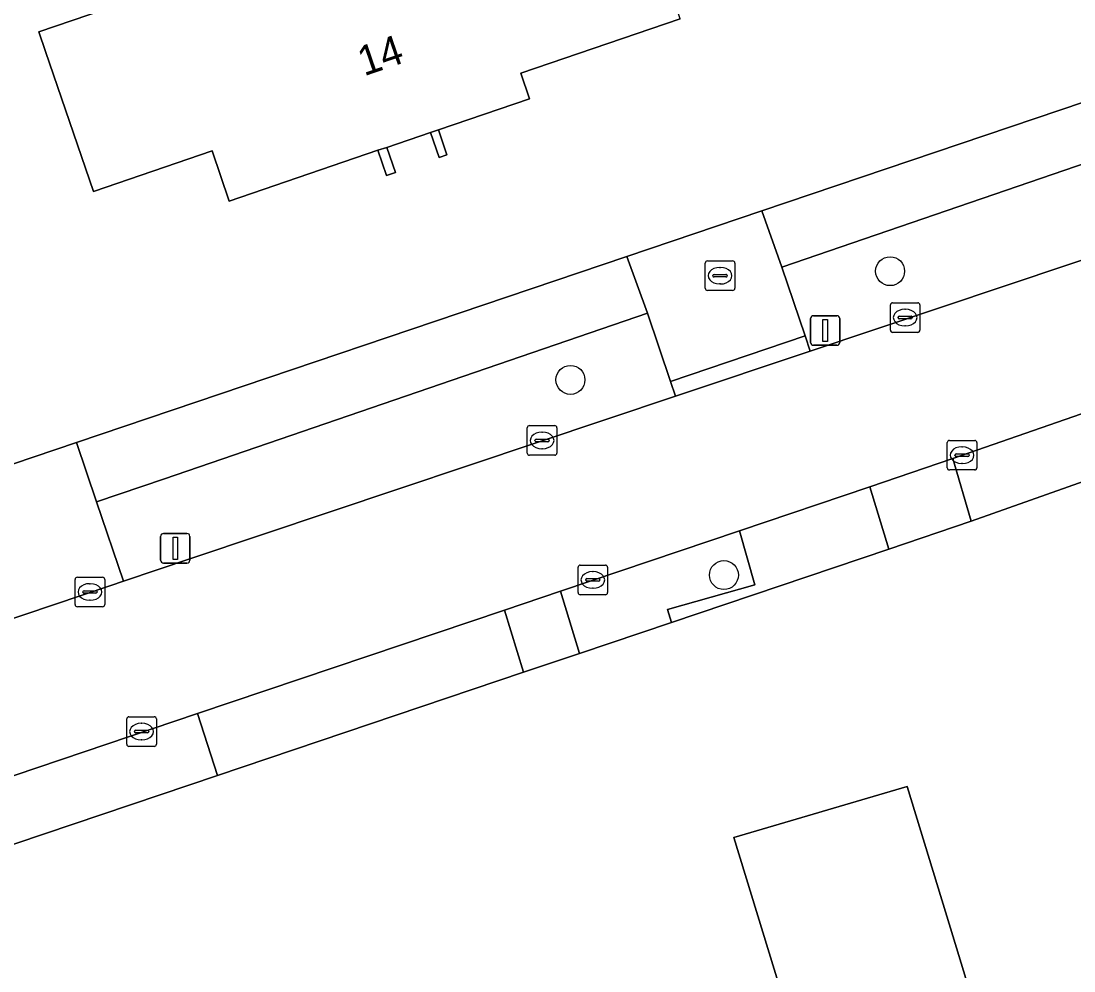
# Model space of a CAD drawing. Extents: x 162417 to 163722, y 384268 to 385417.
# Drawn here: x 163274.58 to 163310.14, y 384564.87 to 384596.97 of the extents above; entities that cross this region are included whole.
import ezdxf

# ---------------------------------------------------------------- set-up
doc = ezdxf.new("R2010")
doc.units = 0
for name, color, linetype in [('IMGEO_Berm_groen', 7, 'Continuous'), ('IMGEO_Boom', 7, 'Continuous'), ('IMGEO_Brandkraan', 7, 'Continuous'), ('IMGEO_Erf', 7, 'Continuous'), ('IMGEO_Groenvoorziening', 7, 'Continuous'), ('IMGEO_Kolk', 7, 'Continuous'), ('IMGEO_Lichtmast', 7, 'Continuous'), ('IMGEO_Muur', 7, 'Continuous'), ('IMGEO_Pand', 7, 'Continuous'), ('IMGEO_Pand_nummerreeks', 7, 'Continuous'), ('IMGEO_Rijbaan_lokaal_open', 7, 'Continuous'), ('IMGEO_Voetpad_open', 7, 'Continuous')]:
    doc.layers.add(name, color=color, linetype=linetype)

msp = doc.modelspace()

# ---------------------------------------------------------------- linework, layer by layer
at = {"layer": 'IMGEO_Berm_groen'}
msp.add_lwpolyline([(163323.763, 384596.699), (163300.28, 384588.65), (163301.064, 384586.333), (163301.239, 384585.814), (163318.779, 384591.691)], dxfattribs=at)
msp.add_lwpolyline([(163296.688, 384584.289), (163296.517, 384584.793), (163295.739, 384587.093), (163279.424, 384581.502), (163277.128, 384580.718), (163278.037, 384578.038), (163280.347, 384578.814)], close=True, dxfattribs=at)
at = {"layer": 'IMGEO_Boom'}
for centre in [(163303.935, 384588.515), (163293.138, 384584.842), (163298.322, 384578.25)]:
    msp.add_circle(centre, 0.489, dxfattribs=at)
at = {"layer": 'IMGEO_Brandkraan'}
for p, q in [((163297.69, 384587.937), (163297.69, 384588.789)), ((163297.765, 384588.863), (163298.617, 384588.863)), ((163298.691, 384588.789), (163298.691, 384587.937)), ((163297.992, 384588.406), (163298.39, 384588.406)), ((163298.178, 384588.643), (163298.203, 384588.643)), ((163297.949, 384588.357), (163297.949, 384588.369)), ((163298.387, 384588.32), (163297.989, 384588.32)), ((163298.201, 384588.083), (163298.176, 384588.083)), ((163298.433, 384588.369), (163298.433, 384588.357)), ((163298.617, 384587.863), (163297.765, 384587.863))]:
    msp.add_line(p, q, dxfattribs=at)
for points in [[(163297.69, 384587.937), (163297.69, 384588.789)], [(163297.765, 384588.863), (163298.617, 384588.863)], [(163298.691, 384588.789), (163298.691, 384587.937)], [(163298.617, 384587.863), (163297.765, 384587.863)]]:
    msp.add_lwpolyline(points, dxfattribs=at)
for centre, radius, start, end in [((163297.767, 384588.787), 0.0765, 91.552, 178.448), ((163297.767, 384588.787), 0.0765, 91.552, 178.448), ((163298.615, 384588.787), 0.0765, 1.552, 88.448), ((163298.615, 384588.787), 0.0765, 1.552, 88.448), ((163297.989, 384588.366), 0.0403, 85.8775, 175.7526), ((163298.394, 384588.368), 0.0386, 1.7309, 96.639), ((163297.986, 384588.356), 0.0366, 178.938, 274.7102), ((163298.39, 384588.363), 0.043, 264.8664, 352.4533), ((163297.767, 384587.939), 0.0765, 181.552, 268.448), ((163297.767, 384587.939), 0.0765, 181.552, 268.448), ((163298.615, 384587.939), 0.0765, 271.552, 358.448), ((163298.615, 384587.939), 0.0765, 271.552, 358.448)]:
    msp.add_arc(centre, radius, start, end, dxfattribs=at)
for centre, major_axis, ratio, start_param, end_param in [((163298.177, 384588.363), (-0.387, 0.002), 0.722429, 4.712389, 7.853982), ((163298.202, 384588.363), (-0.39, 0.002), 0.717154, 1.570796, 4.712389)]:
    msp.add_ellipse(centre, major_axis=major_axis, ratio=ratio, start_param=start_param, end_param=end_param, dxfattribs=at)
at = {"layer": 'IMGEO_Erf'}
for points in [[(163272.155, 384581.269), (163276.448, 384582.722), (163295.04, 384589.014), (163299.601, 384590.557), (163323.936, 384598.792), (163323.475, 384600.863), (163317.237, 384621.888), (163315.089, 384621.253), (163310.764, 384635.802)], [(163296.839, 384597.038), (163291.46, 384595.2), (163291.754, 384594.339), (163288.681, 384593.289), (163288.968, 384592.449), (163288.701, 384592.358), (163288.413, 384593.203), (163286.939, 384592.699), (163287.23, 384591.849), (163286.924, 384591.745), (163286.632, 384592.601), (163281.611, 384590.885), (163281.032, 384592.58), (163277.025, 384591.211), (163275.408, 384595.943), (163275.182, 384596.604), (163279.16, 384597.963)], [(163258.535, 384472.901), (163305.661, 384500), (163340.878, 384520.353), (163342.458, 384521.165), (163343.834, 384522.289), (163344.947, 384523.673), (163345.748, 384525.259), (163346.201, 384526.977), (163346.288, 384528.751), (163346.003, 384530.505), (163345.725, 384531.35), (163345.294, 384532.288), (163337.607, 384557.217), (163328.932, 384585.818), (163327.166, 384587.308), (163317.777, 384583.994), (163306.672, 384580.074), (163303.895, 384579.122), (163296.55, 384576.645), (163293.448, 384575.599), (163291.557, 384574.962), (163281.221, 384571.476), (163269.519, 384567.53)]]:
    msp.add_lwpolyline(points, dxfattribs=at)
msp.add_lwpolyline([(163288.469, 384557.868), (163287.012, 384562.65), (163293.13, 384564.515), (163293.811, 384562.283), (163300.229, 384564.239), (163298.66, 384569.385), (163304.516, 384571.103), (163305.974, 384566.321), (163310.142, 384552.647), (163304.308, 384550.869), (163303.124, 384554.754), (163296.513, 384552.738), (163297.698, 384548.855), (163291.767, 384547.047)], close=True, dxfattribs=at)
at = {"layer": 'IMGEO_Groenvoorziening'}
for points in [[(163306.053, 384582.188), (163303.256, 384581.229), (163303.895, 384579.122), (163306.672, 384580.074)], [(163298.843, 384579.741), (163292.801, 384577.703), (163293.448, 384575.599), (163296.55, 384576.645), (163296.416, 384577.087), (163299.361, 384577.922)], [(163290.913, 384577.067), (163280.541, 384573.569), (163281.221, 384571.476), (163291.557, 384574.962)]]:
    msp.add_lwpolyline(points, close=True, dxfattribs=at)
at = {"layer": 'IMGEO_Kolk'}
for p, q in [((163303.943, 384586.523), (163303.943, 384587.375)), ((163304.018, 384587.449), (163304.87, 384587.449)), ((163304.944, 384587.375), (163304.944, 384586.523)), ((163304.245, 384586.992), (163304.643, 384586.992)), ((163304.431, 384587.229), (163304.456, 384587.229)), ((163304.202, 384586.943), (163304.202, 384586.955)), ((163304.64, 384586.906), (163304.242, 384586.906)), ((163304.454, 384586.669), (163304.429, 384586.669)), ((163304.686, 384586.955), (163304.686, 384586.943)), ((163304.87, 384586.449), (163304.018, 384586.449)), ((163291.681, 384582.37), (163291.681, 384583.222)), ((163291.756, 384583.296), (163292.608, 384583.296)), ((163292.169, 384583.076), (163292.194, 384583.076)), ((163292.682, 384583.222), (163292.682, 384582.37)), ((163291.94, 384582.79), (163291.94, 384582.802)), ((163292.378, 384582.753), (163291.98, 384582.753)), ((163291.983, 384582.839), (163292.381, 384582.839)), ((163292.424, 384582.802), (163292.424, 384582.79)), ((163305.866, 384581.872), (163305.866, 384582.724)), ((163305.941, 384582.798), (163306.793, 384582.798)), ((163306.867, 384582.724), (163306.867, 384581.872)), ((163292.192, 384582.516), (163292.167, 384582.516)), ((163306.354, 384582.578), (163306.379, 384582.578)), ((163292.608, 384582.296), (163291.756, 384582.296)), ((163306.125, 384582.292), (163306.125, 384582.304)), ((163306.563, 384582.255), (163306.165, 384582.255)), ((163306.168, 384582.341), (163306.566, 384582.341)), ((163306.377, 384582.018), (163306.352, 384582.018)), ((163306.609, 384582.304), (163306.609, 384582.292)), ((163306.793, 384581.798), (163305.941, 384581.798)), ((163293.393, 384577.658), (163293.393, 384578.51)), ((163293.468, 384578.584), (163294.32, 384578.584)), ((163294.394, 384578.51), (163294.394, 384577.658)), ((163276.407, 384577.25), (163276.407, 384578.102)), ((163276.482, 384578.176), (163277.334, 384578.176)), ((163277.408, 384578.102), (163277.408, 384577.25)), ((163293.652, 384578.078), (163293.652, 384578.09)), ((163293.695, 384578.127), (163294.093, 384578.127)), ((163293.881, 384578.364), (163293.906, 384578.364)), ((163294.136, 384578.09), (163294.136, 384578.078)), ((163276.895, 384577.956), (163276.92, 384577.956)), ((163294.09, 384578.041), (163293.692, 384578.041)), ((163293.904, 384577.804), (163293.879, 384577.804)), ((163276.666, 384577.67), (163276.666, 384577.682)), ((163277.104, 384577.633), (163276.706, 384577.633)), ((163276.709, 384577.719), (163277.107, 384577.719)), ((163276.918, 384577.396), (163276.893, 384577.396)), ((163277.15, 384577.682), (163277.15, 384577.67)), ((163294.32, 384577.584), (163293.468, 384577.584)), ((163277.334, 384577.176), (163276.482, 384577.176)), ((163278.149, 384572.533), (163278.149, 384573.385)), ((163278.224, 384573.459), (163279.076, 384573.459)), ((163278.637, 384573.239), (163278.662, 384573.239)), ((163279.15, 384573.385), (163279.15, 384572.533)), ((163278.408, 384572.953), (163278.408, 384572.965)), ((163278.846, 384572.916), (163278.448, 384572.916)), ((163278.451, 384573.002), (163278.849, 384573.002)), ((163278.892, 384572.965), (163278.892, 384572.953)), ((163279.076, 384572.459), (163278.224, 384572.459)), ((163278.66, 384572.679), (163278.635, 384572.679))]:
    msp.add_line(p, q, dxfattribs=at)
for points in [[(163303.943, 384586.523), (163303.943, 384587.375)], [(163304.018, 384587.449), (163304.87, 384587.449)], [(163304.944, 384587.375), (163304.944, 384586.523)], [(163304.87, 384586.449), (163304.018, 384586.449)], [(163291.681, 384582.37), (163291.681, 384583.222)], [(163291.756, 384583.296), (163292.608, 384583.296)], [(163292.682, 384583.222), (163292.682, 384582.37)], [(163305.866, 384581.872), (163305.866, 384582.724)], [(163305.941, 384582.798), (163306.793, 384582.798)], [(163306.867, 384582.724), (163306.867, 384581.872)], [(163292.608, 384582.296), (163291.756, 384582.296)], [(163306.793, 384581.798), (163305.941, 384581.798)], [(163293.393, 384577.658), (163293.393, 384578.51)], [(163293.468, 384578.584), (163294.32, 384578.584)], [(163294.394, 384578.51), (163294.394, 384577.658)], [(163276.407, 384577.25), (163276.407, 384578.102)], [(163276.482, 384578.176), (163277.334, 384578.176)], [(163277.408, 384578.102), (163277.408, 384577.25)], [(163294.32, 384577.584), (163293.468, 384577.584)], [(163277.334, 384577.176), (163276.482, 384577.176)], [(163278.149, 384572.533), (163278.149, 384573.385)], [(163278.224, 384573.459), (163279.076, 384573.459)], [(163279.15, 384573.385), (163279.15, 384572.533)], [(163279.076, 384572.459), (163278.224, 384572.459)]]:
    msp.add_lwpolyline(points, dxfattribs=at)
for centre, radius, start, end in [((163304.02, 384587.373), 0.0765, 91.552, 178.448), ((163304.02, 384587.373), 0.0765, 91.552, 178.448), ((163304.868, 384587.373), 0.0765, 1.552, 88.448), ((163304.868, 384587.373), 0.0765, 1.552, 88.448), ((163304.242, 384586.952), 0.0403, 85.8775, 175.7526), ((163304.647, 384586.954), 0.0386, 1.7309, 96.639), ((163304.239, 384586.942), 0.0366, 178.938, 274.7102), ((163304.643, 384586.949), 0.043, 264.8664, 352.4533), ((163304.02, 384586.525), 0.0765, 181.552, 268.448), ((163304.02, 384586.525), 0.0765, 181.552, 268.448), ((163304.868, 384586.525), 0.0765, 271.552, 358.448), ((163304.868, 384586.525), 0.0765, 271.552, 358.448), ((163291.758, 384583.22), 0.0765, 91.552, 178.448), ((163291.758, 384583.22), 0.0765, 91.552, 178.448), ((163292.606, 384583.22), 0.0765, 1.552, 88.448), ((163292.606, 384583.22), 0.0765, 1.552, 88.448), ((163291.98, 384582.799), 0.0403, 85.8775, 175.7526), ((163291.977, 384582.789), 0.0366, 178.938, 274.7102), ((163292.381, 384582.796), 0.043, 264.8664, 352.4533), ((163292.385, 384582.801), 0.0386, 1.7309, 96.639), ((163305.943, 384582.722), 0.0765, 91.552, 178.448), ((163305.943, 384582.722), 0.0765, 91.552, 178.448), ((163306.791, 384582.722), 0.0765, 1.552, 88.448), ((163306.791, 384582.722), 0.0765, 1.552, 88.448), ((163291.758, 384582.372), 0.0765, 181.552, 268.448), ((163291.758, 384582.372), 0.0765, 181.552, 268.448), ((163292.606, 384582.372), 0.0765, 271.552, 358.448), ((163292.606, 384582.372), 0.0765, 271.552, 358.448), ((163306.165, 384582.301), 0.0403, 85.8775, 175.7526), ((163306.162, 384582.291), 0.0366, 178.938, 274.7102), ((163306.566, 384582.298), 0.043, 264.8664, 352.4533), ((163306.57, 384582.303), 0.0386, 1.7309, 96.639), ((163305.943, 384581.874), 0.0765, 181.552, 268.448), ((163305.943, 384581.874), 0.0765, 181.552, 268.448), ((163306.791, 384581.874), 0.0765, 271.552, 358.448), ((163306.791, 384581.874), 0.0765, 271.552, 358.448), ((163293.47, 384578.508), 0.0765, 91.552, 178.448), ((163293.47, 384578.508), 0.0765, 91.552, 178.448), ((163294.318, 384578.508), 0.0765, 1.552, 88.448), ((163294.318, 384578.508), 0.0765, 1.552, 88.448), ((163276.484, 384578.1), 0.0765, 91.552, 178.448), ((163276.484, 384578.1), 0.0765, 91.552, 178.448), ((163277.332, 384578.1), 0.0765, 1.552, 88.448), ((163277.332, 384578.1), 0.0765, 1.552, 88.448), ((163293.692, 384578.087), 0.0403, 85.8775, 175.7526), ((163294.097, 384578.089), 0.0386, 1.7309, 96.639), ((163293.689, 384578.077), 0.0366, 178.938, 274.7102), ((163294.093, 384578.084), 0.043, 264.8664, 352.4533), ((163276.706, 384577.679), 0.0403, 85.8775, 175.7526), ((163276.703, 384577.669), 0.0366, 178.938, 274.7102), ((163277.107, 384577.676), 0.043, 264.8664, 352.4533), ((163277.111, 384577.681), 0.0386, 1.7309, 96.639), ((163293.47, 384577.66), 0.0765, 181.552, 268.448), ((163293.47, 384577.66), 0.0765, 181.552, 268.448), ((163294.318, 384577.66), 0.0765, 271.552, 358.448), ((163294.318, 384577.66), 0.0765, 271.552, 358.448), ((163276.484, 384577.252), 0.0765, 181.552, 268.448), ((163276.484, 384577.252), 0.0765, 181.552, 268.448), ((163277.332, 384577.252), 0.0765, 271.552, 358.448), ((163277.332, 384577.252), 0.0765, 271.552, 358.448), ((163278.226, 384573.383), 0.0765, 91.552, 178.448), ((163278.226, 384573.383), 0.0765, 91.552, 178.448), ((163279.074, 384573.383), 0.0765, 1.552, 88.448), ((163279.074, 384573.383), 0.0765, 1.552, 88.448), ((163278.448, 384572.962), 0.0403, 85.8775, 175.7526), ((163278.445, 384572.952), 0.0366, 178.938, 274.7102), ((163278.849, 384572.959), 0.043, 264.8664, 352.4533), ((163278.853, 384572.964), 0.0386, 1.7309, 96.639), ((163278.226, 384572.535), 0.0765, 181.552, 268.448), ((163278.226, 384572.535), 0.0765, 181.552, 268.448), ((163279.074, 384572.535), 0.0765, 271.552, 358.448), ((163279.074, 384572.535), 0.0765, 271.552, 358.448)]:
    msp.add_arc(centre, radius, start, end, dxfattribs=at)
for centre, major_axis, ratio, start_param, end_param in [((163304.43, 384586.949), (-0.387, 0.002), 0.722429, 4.712389, 7.853982), ((163304.455, 384586.949), (-0.39, 0.002), 0.717154, 1.570796, 4.712389), ((163292.168, 384582.796), (-0.387, 0.002), 0.722429, 4.712389, 7.853982), ((163292.193, 384582.796), (-0.39, 0.002), 0.717154, 1.570796, 4.712389), ((163306.353, 384582.298), (-0.387, 0.002), 0.722429, 4.712389, 7.853982), ((163306.378, 384582.298), (-0.39, 0.002), 0.717154, 1.570796, 4.712389), ((163293.88, 384578.084), (-0.387, 0.002), 0.722429, 4.712389, 7.853982), ((163293.905, 384578.084), (-0.39, 0.002), 0.717154, 1.570796, 4.712389), ((163276.894, 384577.676), (-0.387, 0.002), 0.722429, 4.712389, 7.853982), ((163276.919, 384577.676), (-0.39, 0.002), 0.717154, 1.570796, 4.712389), ((163278.636, 384572.959), (-0.387, 0.002), 0.722429, 4.712389, 7.853982), ((163278.661, 384572.959), (-0.39, 0.002), 0.717154, 1.570796, 4.712389)]:
    msp.add_ellipse(centre, major_axis=major_axis, ratio=ratio, start_param=start_param, end_param=end_param, dxfattribs=at)
at = {"layer": 'IMGEO_Lichtmast'}
for p, q in [((163301.348, 384587.011), (163302.138, 384587.011)), ((163302.138, 384587.011), (163301.348, 384587.011)), ((163301.248, 384586.111), (163301.248, 384586.911)), ((163301.248, 384586.911), (163301.248, 384586.111)), ((163302.238, 384586.911), (163302.238, 384586.111)), ((163302.238, 384586.111), (163302.238, 384586.911)), ((163302.138, 384586.011), (163301.348, 384586.011)), ((163301.348, 384586.011), (163302.138, 384586.011)), ((163279.293, 384578.754), (163279.293, 384579.554)), ((163279.293, 384579.554), (163279.293, 384578.754)), ((163279.393, 384579.654), (163280.183, 384579.654)), ((163280.183, 384579.654), (163279.393, 384579.654)), ((163280.283, 384579.554), (163280.283, 384578.754)), ((163280.283, 384578.754), (163280.283, 384579.554)), ((163280.183, 384578.654), (163279.393, 384578.654)), ((163279.393, 384578.654), (163280.183, 384578.654))]:
    msp.add_line(p, q, dxfattribs=at)
for points in [[(163301.668, 384586.886), (163301.818, 384586.886), (163301.818, 384586.136), (163301.668, 384586.136), (163301.668, 384586.886)], [(163279.713, 384579.529), (163279.863, 384579.529), (163279.863, 384578.779), (163279.713, 384578.779), (163279.713, 384579.529)]]:
    msp.add_lwpolyline(points, dxfattribs=at)
for centre, start, end in [((163301.348, 384586.911), 90, 180), ((163301.348, 384586.911), 90, 180), ((163302.138, 384586.911), 0, 90), ((163302.138, 384586.911), 360, 90), ((163301.348, 384586.111), 180, 270), ((163301.348, 384586.111), 180, 270), ((163302.138, 384586.111), 270, 0), ((163302.138, 384586.111), 270, 0), ((163279.393, 384579.554), 90, 180), ((163279.393, 384579.554), 90, 180), ((163280.183, 384579.554), 0, 90), ((163280.183, 384579.554), 360, 90), ((163279.393, 384578.754), 180, 270), ((163279.393, 384578.754), 180, 270), ((163280.183, 384578.754), 270, 0), ((163280.183, 384578.754), 270, 0)]:
    msp.add_arc(centre, 0.1, start, end, dxfattribs=at)
at = {"layer": 'IMGEO_Muur'}
for points in [[(163288.681, 384593.289), (163288.413, 384593.203), (163288.701, 384592.358), (163288.968, 384592.449)], [(163286.939, 384592.699), (163286.632, 384592.601), (163286.924, 384591.745), (163287.23, 384591.849)]]:
    msp.add_lwpolyline(points, close=True, dxfattribs=at)
at = {"layer": 'IMGEO_Pand'}
msp.add_lwpolyline([(163282.96, 384602.156), (163283.282, 384601.213), (163278.596, 384599.612), (163279.16, 384597.963), (163275.182, 384596.604), (163275.408, 384595.943), (163277.025, 384591.211), (163281.032, 384592.58), (163281.611, 384590.885), (163286.632, 384592.601), (163286.939, 384592.699), (163288.413, 384593.203), (163288.681, 384593.289), (163291.754, 384594.339), (163291.46, 384595.2), (163296.839, 384597.038), (163295.222, 384601.77), (163294.44, 384604.058), (163289.033, 384602.211), (163288.74, 384603.068), (163286.077, 384602.159), (163285.753, 384603.107)], dxfattribs=at)
msp.add_lwpolyline([(163288.469, 384557.868), (163291.767, 384547.047), (163297.698, 384548.855), (163296.513, 384552.738), (163303.124, 384554.754), (163304.308, 384550.869), (163310.142, 384552.647), (163305.974, 384566.321), (163304.516, 384571.103), (163298.66, 384569.385), (163300.229, 384564.239), (163293.811, 384562.283), (163293.13, 384564.515), (163287.012, 384562.65)], close=True, dxfattribs=at)
at = {"layer": 'IMGEO_Rijbaan_lokaal_open'}
for points in [[(163390.546, 384616.112), (163376.658, 384611.416), (163372.594, 384610.058), (163366.232, 384607.936), (163348.039, 384601.682), (163342.508, 384599.781), (163336.48, 384597.749), (163336.053, 384597.486), (163319.165, 384591.77), (163318.779, 384591.691), (163301.239, 384585.814), (163296.688, 384584.289), (163280.347, 384578.814), (163278.037, 384578.038), (163277.613, 384577.896), (163273.724, 384576.587)], [(163271.31, 384570.456), (163280.541, 384573.569), (163290.913, 384577.067), (163292.801, 384577.703), (163298.843, 384579.741), (163303.256, 384581.229), (163306.053, 384582.188), (163317.177, 384586.045)]]:
    msp.add_lwpolyline(points, dxfattribs=at)
at = {"layer": 'IMGEO_Voetpad_open'}
for points in [[(163323.763, 384596.699), (163323.936, 384598.792), (163299.601, 384590.557), (163300.28, 384588.65)], [(163300.28, 384588.65), (163299.601, 384590.557), (163295.04, 384589.014), (163295.739, 384587.093), (163296.517, 384584.793), (163301.064, 384586.333)], [(163295.739, 384587.093), (163295.04, 384589.014), (163276.448, 384582.722), (163277.128, 384580.718), (163279.424, 384581.502)], [(163296.517, 384584.793), (163296.688, 384584.289), (163301.239, 384585.814), (163301.064, 384586.333)], [(163317.177, 384586.045), (163306.053, 384582.188), (163306.672, 384580.074), (163317.777, 384583.994)], [(163277.613, 384577.896), (163278.037, 384578.038), (163277.128, 384580.718), (163276.448, 384582.722), (163272.155, 384581.269), (163272.82, 384579.284), (163273.724, 384576.587)], [(163298.843, 384579.741), (163299.361, 384577.922), (163296.416, 384577.087), (163296.55, 384576.645), (163303.895, 384579.122), (163303.256, 384581.229)], [(163290.913, 384577.067), (163291.557, 384574.962), (163293.448, 384575.599), (163292.801, 384577.703)], [(163281.221, 384571.476), (163280.541, 384573.569), (163271.31, 384570.456), (163267.446, 384569.153), (163267.045, 384569.018), (163267.748, 384566.933), (163268.22, 384567.092), (163269.519, 384567.53)]]:
    msp.add_lwpolyline(points, close=True, dxfattribs=at)

# ---------------------------------------------------------------- texts
at = {"layer": 'IMGEO_Pand_nummerreeks'}
msp.add_text('14', height=1, rotation=18.879, dxfattribs=at).set_placement((163286.165, 384595.097))

doc.saveas('drawing.dxf')
